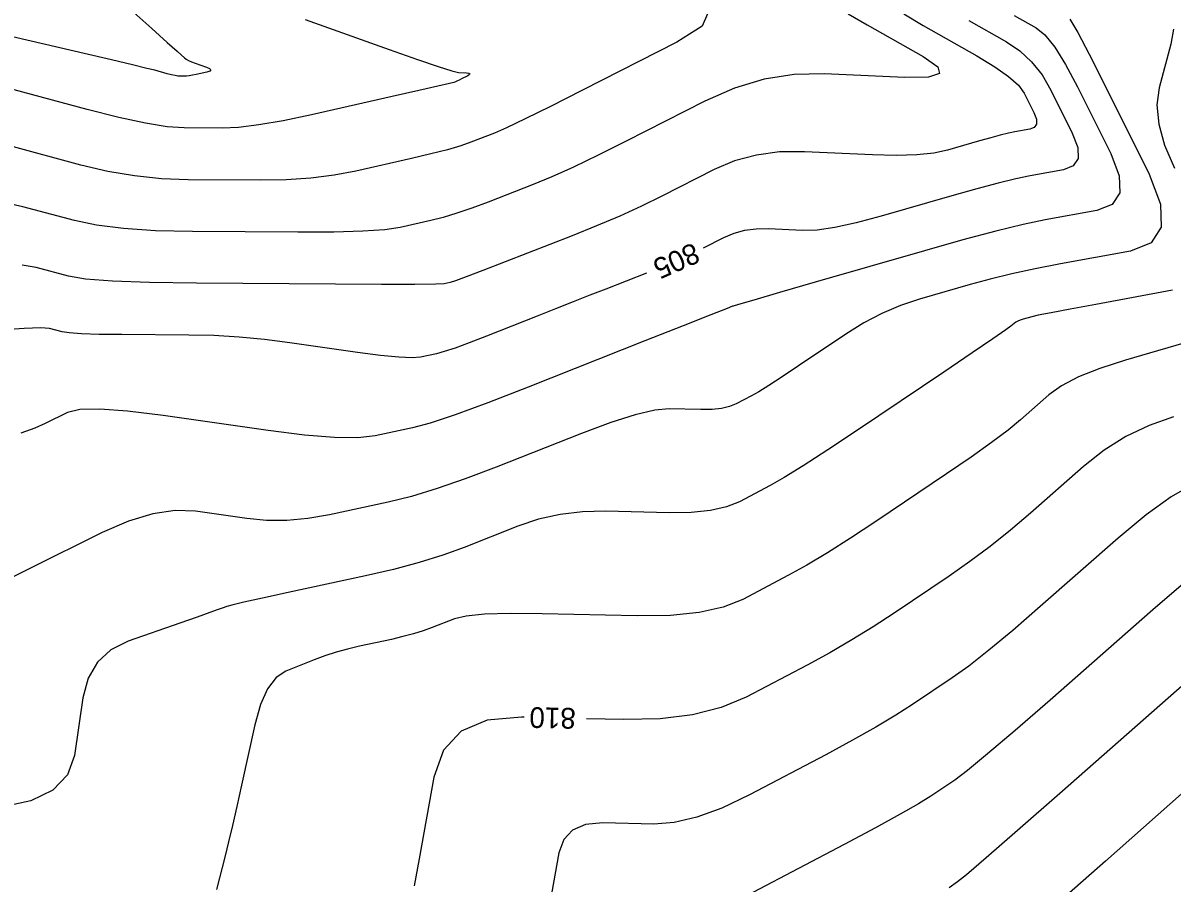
# Model space of a CAD drawing. Extents: x 2082232 to 2083549, y 592624 to 593832.
# Drawn here: x 2083189.3 to 2083228.06, y 593292.05 to 593321.08 of the extents above; entities that cross this region are included whole.
import ezdxf

# ---------------------------------------------------------------- set-up
doc = ezdxf.new("R2010")
doc.units = 0
doc.layers.add('DT_X_Contour_Major', color=7, linetype='Continuous')
doc.layers.add('DT_X_Contour_Minor', color=7, linetype='Continuous')

msp = doc.modelspace()

# ---------------------------------------------------------------- linework, layer by layer
at = {"layer": 'DT_X_Contour_Major'}
for points in [[(2083192.932, 593321.52), (2083193.643, 593320.885), (2083194.164, 593320.421), (2083194.493, 593320.126), (2083194.63, 593320.001), (2083194.743, 593319.895), (2083194.797, 593319.854), (2083194.876, 593319.811), (2083194.98, 593319.764), (2083195.108, 593319.716), (2083195.484, 593319.582), (2083195.59, 593319.534), (2083195.628, 593319.492), (2083195.596, 593319.454), (2083195.495, 593319.421), (2083195.135, 593319.339), (2083195.009, 593319.313), (2083194.903, 593319.294), (2083194.815, 593319.282), (2083194.747, 593319.279), (2083194.591, 593319.28), (2083194.52, 593319.286), (2083194.424, 593319.302), (2083194.304, 593319.328), (2083194.159, 593319.365), (2083193.74, 593319.478), (2083193.474, 593319.545), (2083192.988, 593319.661), (2083192.283, 593319.828), (2083191.359, 593320.043), (2083188.603, 593320.685)], [(2083221.199, 593321.159), (2083222.472, 593320.441), (2083222.923, 593320.137), (2083223.323, 593319.765), (2083223.672, 593319.323), (2083223.969, 593318.813), (2083224.693, 593317.361), (2083224.878, 593316.875), (2083224.89, 593316.506), (2083224.728, 593316.253), (2083224.393, 593316.118), (2083223.269, 593315.912), (2083222.788, 593315.813), (2083222.189, 593315.667), (2083221.471, 593315.477), (2083220.634, 593315.241), (2083218.245, 593314.551), (2083217.408, 593314.327), (2083216.687, 593314.172), (2083216.082, 593314.087), (2083215.594, 593314.072), (2083214.448, 593314.124), (2083214.031, 593314.12), (2083213.639, 593314.069), (2083213.271, 593313.971), (2083212.927, 593313.826), (2083212.246, 593313.478)], [(2083210.328, 593312.627), (2083208.957, 593312.093), (2083208.423, 593311.884), (2083207.858, 593311.663), (2083207.264, 593311.429), (2083206.639, 593311.182), (2083204.935, 593310.507), (2083204.35, 593310.28), (2083203.874, 593310.106), (2083203.507, 593309.984), (2083203.249, 593309.914), (2083202.706, 593309.797), (2083202.421, 593309.774), (2083201.972, 593309.793), (2083201.36, 593309.853), (2083200.585, 593309.956), (2083198.3, 593310.286), (2083197.445, 593310.394), (2083196.591, 593310.474), (2083195.739, 593310.523), (2083194.889, 593310.543), (2083192.626, 593310.557), (2083191.864, 593310.567), (2083191.274, 593310.586), (2083190.857, 593310.615), (2083190.613, 593310.653), (2083190.192, 593310.766), (2083189.899, 593310.787), (2083189.335, 593310.766), (2083188.501, 593310.704)], [(2083228.111, 593307.784), (2083227.286, 593307.492), (2083226.504, 593307.115), (2083225.767, 593306.653), (2083225.073, 593306.105), (2083223.282, 593304.531), (2083222.607, 593303.956), (2083221.925, 593303.41), (2083221.238, 593302.896), (2083220.544, 593302.411), (2083218.685, 593301.159), (2083217.979, 593300.698), (2083217.254, 593300.252), (2083216.51, 593299.822), (2083215.748, 593299.407), (2083213.689, 593298.322), (2083212.852, 593297.97), (2083211.885, 593297.726), (2083210.788, 593297.592), (2083209.561, 593297.566), (2083208.303, 593297.595)], [(2083206.204, 593297.642), (2083206.115, 593297.644), (2083204.96, 593297.54), (2083204.083, 593297.169), (2083203.481, 593296.531), (2083203.156, 593295.627), (2083202.656, 593292.861), (2083202.492, 593291.953)]]:
    msp.add_lwpolyline(points, dxfattribs=at)
at = {"layer": 'DT_X_Contour_Minor'}
for points in [[(2083198.81, 593321.189), (2083201.654, 593320.176), (2083202.6, 593319.843), (2083203.305, 593319.604), (2083203.768, 593319.458), (2083203.989, 593319.405), (2083204.258, 593319.39), (2083204.336, 593319.38), (2083204.368, 593319.361), (2083204.356, 593319.333), (2083204.299, 593319.297), (2083204.086, 593319.188), (2083204.013, 593319.151), (2083203.956, 593319.123), (2083203.914, 593319.103), (2083203.886, 593319.091), (2083203.833, 593319.07), (2083203.688, 593319.035), (2083203.293, 593318.943), (2083202.648, 593318.796), (2083201.752, 593318.594), (2083199.029, 593317.979), (2083198.075, 593317.778), (2083197.256, 593317.635), (2083196.571, 593317.55), (2083196.02, 593317.524), (2083194.731, 593317.532), (2083194.165, 593317.573), (2083193.431, 593317.691), (2083192.531, 593317.885), (2083191.465, 593318.156), (2083188.399, 593318.98)], [(2083217.129, 593321.386), (2083217.776, 593321.008), (2083219.662, 593319.944), (2083220.153, 593319.601), (2083220.213, 593319.369), (2083219.842, 593319.248), (2083219.039, 593319.239), (2083216.322, 593319.362), (2083215.307, 593319.339), (2083214.297, 593319.178), (2083213.293, 593318.878), (2083212.296, 593318.44), (2083209.644, 593317.087), (2083208.702, 593316.615), (2083207.866, 593316.214), (2083207.135, 593315.885), (2083206.51, 593315.626), (2083204.984, 593315.032), (2083204.435, 593314.826), (2083203.93, 593314.654), (2083203.471, 593314.515), (2083203.058, 593314.41), (2083202.015, 593314.174), (2083201.506, 593314.098), (2083200.762, 593314.046), (2083199.782, 593314.018), (2083198.567, 593314.014), (2083195.012, 593314.036), (2083193.764, 593314.066), (2083192.686, 593314.137), (2083191.778, 593314.25), (2083191.039, 593314.404), (2083189.296, 593314.873), (2083188.644, 593315.019)], [(2083224.615, 593321.21), (2083224.876, 593320.756), (2083225.26, 593320.026), (2083225.767, 593319.022), (2083227.285, 593315.978), (2083227.673, 593314.959), (2083227.697, 593314.185), (2083227.358, 593313.656), (2083226.656, 593313.372), (2083224.299, 593312.942), (2083223.446, 593312.777), (2083222.653, 593312.607), (2083221.92, 593312.43), (2083221.247, 593312.247), (2083219.534, 593311.753), (2083218.897, 593311.54), (2083218.271, 593311.273), (2083217.656, 593310.951), (2083217.051, 593310.575), (2083215.455, 593309.499), (2083214.906, 593309.134), (2083214.46, 593308.843), (2083214.114, 593308.629), (2083213.87, 593308.489), (2083213.354, 593308.217), (2083213.135, 593308.129), (2083212.864, 593308.069), (2083212.54, 593308.036), (2083212.165, 593308.031), (2083211.095, 593308.055), (2083210.609, 593308.01), (2083209.953, 593307.855), (2083209.128, 593307.592), (2083208.133, 593307.219), (2083205.255, 593306.079), (2083204.218, 593305.685), (2083203.265, 593305.359), (2083202.398, 593305.099), (2083201.614, 593304.905), (2083199.639, 593304.48), (2083198.91, 593304.352), (2083198.202, 593304.288), (2083197.516, 593304.287), (2083196.852, 593304.349), (2083195.11, 593304.6), (2083194.424, 593304.626), (2083193.672, 593304.513), (2083192.855, 593304.263), (2083191.972, 593303.876), (2083189.529, 593302.659), (2083188.72, 593302.257)], [(2083212.392, 593321.384), (2083212.21, 593320.971), (2083211.354, 593320.428), (2083208.175, 593318.806), (2083207.095, 593318.259), (2083206.238, 593317.836), (2083205.606, 593317.536), (2083205.198, 593317.359), (2083204.409, 593317.051), (2083204.062, 593316.93), (2083203.612, 593316.799), (2083203.059, 593316.656), (2083202.405, 593316.502), (2083200.522, 593316.077), (2083199.791, 593315.938), (2083199.009, 593315.841), (2083198.176, 593315.784), (2083197.294, 593315.769), (2083194.872, 593315.784), (2083193.964, 593315.819), (2083193.059, 593315.914), (2083192.154, 593316.068), (2083191.252, 593316.28), (2083188.847, 593316.927)], [(2083222.738, 593321.331), (2083223.475, 593320.915), (2083223.769, 593320.674), (2083224.1, 593320.26), (2083224.466, 593319.675), (2083224.868, 593318.918), (2083225.989, 593316.67), (2083226.275, 593315.917), (2083226.293, 593315.346), (2083226.043, 593314.955), (2083225.525, 593314.745), (2083223.784, 593314.427), (2083223.04, 593314.273), (2083222.114, 593314.048), (2083221.004, 593313.754), (2083219.712, 593313.389), (2083216.024, 593312.324), (2083214.813, 593311.974), (2083213.948, 593311.724), (2083213.428, 593311.573), (2083213.254, 593311.522), (2083213.247, 593311.518), (2083213.246, 593311.517), (2083213.245, 593311.517), (2083213.244, 593311.516), (2083213.243, 593311.515), (2083213.242, 593311.515), (2083213.241, 593311.515), (2083213.24, 593311.515), (2083213.239, 593311.515), (2083213.236, 593311.515), (2083213.05, 593311.442), (2083212.495, 593311.222), (2083211.57, 593310.857), (2083210.276, 593310.344), (2083206.333, 593308.784), (2083204.98, 593308.259), (2083203.879, 593307.855), (2083203.03, 593307.572), (2083202.432, 593307.41), (2083201.173, 593307.138), (2083200.593, 593307.073), (2083199.8, 593307.082), (2083198.792, 593307.163), (2083197.569, 593307.318), (2083194.024, 593307.83), (2083192.825, 593307.98), (2083191.888, 593308.047), (2083191.212, 593308.03), (2083190.798, 593307.931), (2083190.043, 593307.555), (2083189.696, 593307.404), (2083189.221, 593307.234)], [(2083219.006, 593321.381), (2083219.659, 593320.986), (2083221.468, 593319.966), (2083222.077, 593319.6), (2083222.547, 593319.269), (2083222.878, 593318.972), (2083223.07, 593318.708), (2083223.398, 593318.052), (2083223.481, 593317.833), (2083223.486, 593317.666), (2083223.413, 593317.552), (2083223.262, 593317.491), (2083222.754, 593317.398), (2083222.537, 593317.353), (2083222.266, 593317.287), (2083221.941, 593317.201), (2083221.563, 593317.094), (2083220.484, 593316.782), (2083220.022, 593316.685), (2083219.446, 593316.626), (2083218.756, 593316.607), (2083217.953, 593316.627), (2083215.658, 593316.731), (2083214.822, 593316.723), (2083214.036, 593316.62), (2083213.299, 593316.424), (2083212.612, 593316.133), (2083210.844, 593315.231), (2083210.159, 593314.894), (2083209.426, 593314.559), (2083208.647, 593314.226), (2083207.822, 593313.894), (2083205.56, 593313.013), (2083204.808, 593312.722), (2083204.249, 593312.509), (2083203.883, 593312.374), (2083203.711, 593312.318), (2083203.508, 593312.272), (2083203.221, 593312.258), (2083202.515, 593312.252), (2083201.387, 593312.252), (2083199.84, 593312.26), (2083195.153, 593312.289), (2083193.564, 593312.312), (2083192.313, 593312.359), (2083191.401, 593312.432), (2083190.826, 593312.528), (2083189.744, 593312.819), (2083189.272, 593312.903)], [(2083228.105, 593320.87), (2083228.02, 593320.365), (2083227.628, 593318.892), (2083227.55, 593318.308), (2083227.609, 593317.66), (2083227.805, 593316.949), (2083228.139, 593316.174)], [(2083228.077, 593312.053), (2083225.49, 593311.58), (2083224.627, 593311.421), (2083223.98, 593311.298), (2083223.547, 593311.211), (2083223.33, 593311.161), (2083223.037, 593311.075), (2083222.935, 593311.042), (2083222.851, 593311.008), (2083222.784, 593310.973), (2083222.733, 593310.936), (2083222.622, 593310.838), (2083222.449, 593310.714), (2083222.014, 593310.416), (2083221.316, 593309.943), (2083220.357, 593309.296), (2083217.449, 593307.337), (2083216.447, 593306.669), (2083215.62, 593306.134), (2083214.97, 593305.731), (2083214.496, 593305.462), (2083213.466, 593304.919), (2083213.028, 593304.743), (2083212.486, 593304.622), (2083211.84, 593304.557), (2083211.091, 593304.548), (2083208.954, 593304.596), (2083208.168, 593304.578), (2083207.412, 593304.488), (2083206.686, 593304.326), (2083205.991, 593304.093), (2083204.176, 593303.375), (2083203.458, 593303.113), (2083202.666, 593302.865), (2083201.798, 593302.632), (2083200.855, 593302.414), (2083198.242, 593301.851), (2083197.377, 593301.663), (2083196.743, 593301.523), (2083196.34, 593301.429), (2083196.168, 593301.383), (2083196.017, 593301.323), (2083195.885, 593301.275), (2083195.604, 593301.175), (2083195.173, 593301.023), (2083194.592, 593300.82), (2083192.844, 593300.21), (2083192.257, 593299.918), (2083191.806, 593299.502), (2083191.493, 593298.961), (2083191.316, 593298.294), (2083191.028, 593296.352), (2083190.793, 593295.696), (2083190.305, 593295.187), (2083189.562, 593294.825), (2083188.566, 593294.609)], [(2083228.991, 593310.432), (2083226.491, 593309.699), (2083225.627, 593309.418), (2083224.907, 593309.129), (2083224.333, 593308.83), (2083223.903, 593308.521), (2083222.952, 593307.685), (2083222.528, 593307.335), (2083221.97, 593306.913), (2083221.277, 593306.419), (2083220.451, 593305.854), (2083218.067, 593304.248), (2083217.213, 593303.684), (2083216.437, 593303.193), (2083215.74, 593302.776), (2083215.122, 593302.434), (2083213.578, 593301.62), (2083212.921, 593301.357), (2083212.108, 593301.176), (2083211.14, 593301.079), (2083210.017, 593301.064), (2083206.813, 593301.136), (2083205.726, 593301.146), (2083204.87, 593301.121), (2083204.244, 593301.061), (2083203.848, 593300.967), (2083203.098, 593300.671), (2083202.801, 593300.562), (2083202.474, 593300.46), (2083202.115, 593300.364), (2083201.725, 593300.273), (2083200.645, 593300.041), (2083200.246, 593299.947), (2083199.859, 593299.839), (2083199.483, 593299.717), (2083199.12, 593299.582), (2083198.166, 593299.202), (2083197.832, 593298.982), (2083197.545, 593298.607), (2083197.306, 593298.076), (2083197.114, 593297.39), (2083196.666, 593295.353), (2083196.506, 593294.631), (2083196.361, 593293.994), (2083196.23, 593293.44), (2083196.115, 593292.971), (2083195.827, 593291.833)], [(2083228.79, 593305.521), (2083228.033, 593305.082), (2083227.184, 593304.471), (2083226.243, 593303.69), (2083223.612, 593301.377), (2083222.686, 593300.576), (2083221.881, 593299.908), (2083221.199, 593299.372), (2083220.638, 593298.969), (2083219.304, 593298.07), (2083218.745, 593297.712), (2083218.071, 593297.311), (2083217.28, 593296.867), (2083216.374, 593296.38), (2083213.801, 593295.024), (2083212.876, 593294.581), (2083212.031, 593294.268), (2083211.265, 593294.087), (2083210.578, 593294.036), (2083208.855, 593294.075), (2083208.277, 593294.022), (2083207.838, 593293.837), (2083207.537, 593293.518), (2083207.374, 593293.066), (2083207.125, 593291.682)], [(2083228.601, 593302.29), (2083227.413, 593301.274), (2083223.942, 593298.223), (2083222.765, 593297.197), (2083221.837, 593296.405), (2083221.159, 593295.848), (2083220.731, 593295.526), (2083219.922, 593294.981), (2083219.511, 593294.726), (2083218.888, 593294.369), (2083218.05, 593293.912), (2083216.999, 593293.352), (2083213.913, 593291.725)], [(2083228.583, 593298.859), (2083224.272, 593295.07), (2083222.844, 593293.817), (2083221.793, 593292.902), (2083221.12, 593292.324), (2083220.825, 593292.084), (2083220.54, 593291.892)], [(2083229.766, 593296.288), (2083225.815, 593292.786), (2083224.503, 593291.627)]]:
    msp.add_lwpolyline(points, dxfattribs=at)

# ---------------------------------------------------------------- texts
at = {"layer": 'DT_X_Contour_Major'}
for s, rotation, p in [('805', 203.9285, (2083211.915, 593313.682)), ('810', 178.7125, (2083207.95, 593297.953))]:
    msp.add_text(s, height=0.7, rotation=rotation, dxfattribs=at).set_placement(p)

doc.saveas('drawing.dxf')
